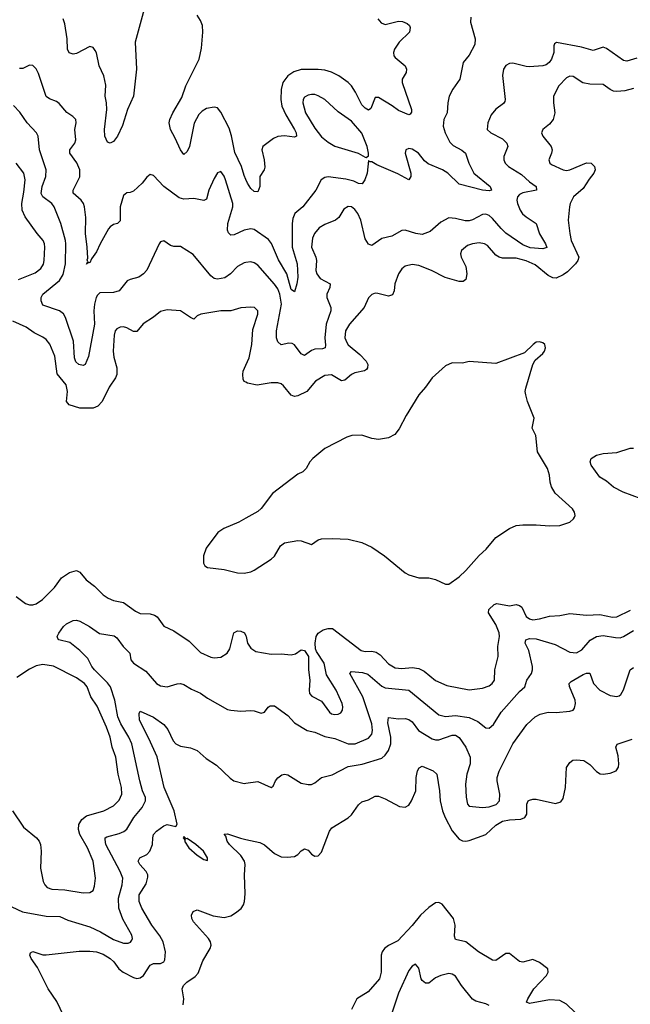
# Model space of a CAD drawing. Header units: inches. Extents: x 1771504 to 1971212, y 471788 to 643615.
# Tile 315 of 587: x 1838652 to 1842291, y 563038 to 568905. Entities that reach past the tile are written whole.
import ezdxf

# ---------------------------------------------------------------- set-up
doc = ezdxf.new("R2010")
doc.units = ezdxf.units.IN
doc.header["$MEASUREMENT"] = 0
doc.layers.add('B8536', color=7, linetype='Continuous')
doc.layers.add('B8546', color=7, linetype='Continuous')

msp = doc.modelspace()

# ---------------------------------------------------------------- linework, layer by layer
at = {"layer": 'B8536', "color": 5}
for points, elevation in [([(1839398.6, 568990), (1839340.5, 568770), (1839348.3, 568610), (1839330.1, 568450), (1839293.6, 568370), (1839265.3, 568274.7), (1839234.5, 568210), (1839210, 568179.7), (1839190, 568169.6), (1839175.1, 568175.1), (1839158.7, 568210), (1839156.5, 568250), (1839170.6, 568370), (1839168.9, 568408.9), (1839160.5, 568450), (1839165.7, 568514.3), (1839152.4, 568570), (1839124.6, 568630), (1839110, 568706.6), (1839102.3, 568722.3), (1839090, 568739.7), (1839070, 568745.7), (1838990, 568703.9), (1838970, 568700.4), (1838946.5, 568706.5), (1838937.3, 568730), (1838933.8, 568790), (1838920.6, 568880.6), (1838910, 568909.4)], 420), ([(1840000, 567953), (1839990, 567976.3), (1839974.2, 568030), (1839934, 568114), (1839913.7, 568213.7), (1839899.1, 568259.1), (1839850, 568354), (1839830, 568378.9), (1839810, 568384.1), (1839765, 568375), (1839739.3, 568360.7), (1839719.3, 568340.7), (1839691.7, 568288.3), (1839663.1, 568150), (1839650, 568119.3), (1839630, 568101.2), (1839610, 568128.7), (1839579.2, 568199.2), (1839551.2, 568250), (1839542.7, 568290), (1839546.2, 568310), (1839563.5, 568350), (1839618.6, 568441.4), (1839641.9, 568510), (1839722, 568670), (1839735, 568735), (1839743.4, 568830), (1839740.7, 568870), (1839730, 568900.7), (1839710, 568931.6)], 420), ([(1840000, 567652), (1839990, 567649.8), (1839930, 567622), (1839910, 567621.6), (1839895.6, 567635.6), (1839891, 567651), (1839891.7, 567690), (1839921.6, 567790), (1839921.2, 567810), (1839878.4, 567950), (1839870, 567972), (1839850, 568000.9), (1839830, 567992.7), (1839810, 567959.5), (1839779.6, 567890), (1839765.5, 567834.5), (1839750, 567826.9), (1839690, 567838.8), (1839630, 567836.2), (1839602.6, 567842.6), (1839511.3, 567910), (1839450, 567977), (1839430, 567982), (1839410, 567966.6), (1839381.6, 567930), (1839330, 567883.7), (1839310, 567874.5), (1839290, 567872.3), (1839270, 567857.2), (1839250.2, 567789.8), (1839250, 567706.6), (1839235.5, 567690), (1839210, 567684), (1839190, 567671.3), (1839180.6, 567659.4), (1839130.8, 567569.2), (1839110, 567522), (1839080.2, 567479.8), (1839070, 567455.3), (1839062, 567458), (1839050, 567448.7), (1839058, 567462), (1839054, 567474), (1839057, 567483), (1839052.8, 567550), (1839044.2, 567630), (1839045.4, 567725.4), (1839037.3, 567790), (1839031.1, 567810), (1839017.7, 567830), (1838970.9, 567870.9), (1838969.8, 567890), (1839010.8, 567969.2), (1839010.4, 568010), (1838992, 568052), (1838949.8, 568110), (1838950.7, 568130), (1838980.3, 568170), (1838987.1, 568190), (1838979.8, 568250), (1838988.6, 568290), (1838986.6, 568310), (1838968.9, 568328.9), (1838931.6, 568351.6), (1838886.5, 568406.5), (1838870, 568418), (1838830, 568432.4), (1838810, 568448), (1838764.6, 568584.6), (1838750, 568612), (1838730, 568632.3), (1838710, 568634.5), (1838670, 568614.7), (1838650, 568614)], 440), ([(1840000, 567457.9), (1839990, 567456.5), (1839950, 567434.8), (1839909, 567391), (1839873.3, 567366.7), (1839830, 567358), (1839810, 567362.5), (1839790, 567379.1), (1839685.6, 567505.6), (1839610, 567554), (1839570, 567553), (1839550, 567559.7), (1839510, 567586.6), (1839490, 567580.7), (1839482.6, 567570), (1839410, 567413.2), (1839390, 567389.6), (1839361, 567370), (1839310, 567357.6), (1839291.8, 567348.2), (1839244.9, 567290), (1839210, 567279.8), (1839130, 567278), (1839115.8, 567264.2), (1839107.6, 567250), (1839098, 567210), (1839094, 567170), (1839098.4, 567090), (1839062.5, 566897.5), (1839042, 566850), (1839030, 566844), (1839004, 566850), (1838987.1, 566867.1), (1838979, 566890), (1838971.9, 566990), (1838925.5, 567130), (1838911.8, 567151.8), (1838889.3, 567169.3), (1838790, 567204), (1838778.7, 567230), (1838779.3, 567250), (1838788.6, 567270), (1838888.1, 567350), (1838910, 567387.4), (1838924.2, 567450), (1838925.8, 567570), (1838925.2, 567590), (1838896.3, 567690), (1838856.5, 567790), (1838842.8, 567810), (1838788.5, 567848.5), (1838778.6, 567870), (1838785, 567910), (1838806.9, 567970), (1838809.8, 568009.8), (1838769.1, 568130), (1838761.1, 568210), (1838751.6, 568231.6), (1838696.5, 568290), (1838652.9, 568352.9), (1838613.7, 568393.7)], 460), ([(1838643.9, 567356.1), (1838744.4, 567395.6), (1838777.3, 567422.7), (1838792.5, 567447.5), (1838798.4, 567470), (1838801.6, 567550), (1838800.2, 567570), (1838790.6, 567590), (1838756.2, 567630), (1838684.8, 567730), (1838665.7, 567770), (1838664.4, 567810), (1838676.7, 567876.7), (1838683.2, 567950), (1838676, 567990), (1838629.8, 568050)], 480), ([(1840000, 567190.2), (1839970, 567187.8), (1839910, 567170.8), (1839850, 567169.1), (1839732, 567150), (1839710, 567141.2), (1839690, 567121.2), (1839670, 567129.5), (1839610, 567169.6), (1839530, 567176.4), (1839490, 567166), (1839448.2, 567131.8), (1839387.3, 567092.7), (1839350, 567047.6), (1839330, 567046.6), (1839290, 567068.6), (1839270, 567074.2), (1839250, 567073.5), (1839230, 567062), (1839221.3, 567050), (1839214.6, 567025.4), (1839209.4, 566930), (1839213.4, 566893.4), (1839230.6, 566830.6), (1839231.3, 566790), (1839223, 566770), (1839184.3, 566715.7), (1839143, 566630), (1839117.8, 566602.2), (1839089.2, 566590.8), (1839010, 566589.9), (1838945.7, 566610), (1838929.9, 566630), (1838936.1, 566690), (1838929.3, 566729.3), (1838874.7, 566794.7), (1838860.3, 566900.3), (1838832.1, 566972.1), (1838810, 566999.2), (1838790, 567012.9), (1838738.6, 567038.6), (1838690, 567072.3), (1838610, 567107.6)], 480), ([(1840000, 566744.7), (1839990, 566749.7), (1839982.9, 566762.9), (1839980.7, 566790), (1839984.5, 566810), (1840000, 566845.5)], 480), ([(1840000, 565934.4), (1839957.3, 565910), (1839867.4, 565872.6), (1839832.7, 565850), (1839763.4, 565756.6), (1839746.4, 565710), (1839746.9, 565666.9), (1839754.8, 565650), (1839770, 565640.5), (1839869.3, 565629.3), (1839950, 565609.2), (1839990, 565607.3), (1840000, 565609.3)], 520), ([(1838630, 565467.2), (1838686.5, 565426.5), (1838710, 565417.5), (1838730, 565417.5), (1838750, 565424.5), (1838786.6, 565450), (1838858.6, 565521.4), (1838900.6, 565579.4), (1838949.2, 565610.8), (1838990, 565623.2), (1839010, 565613.8), (1839047.3, 565567.3), (1839097.5, 565530), (1839150, 565478), (1839178, 565458), (1839210, 565444.7), (1839270, 565432.9), (1839341.2, 565381.2), (1839370, 565367.1), (1839430, 565363.6), (1839455.9, 565355.9), (1839470, 565346.7), (1839510.3, 565290.3), (1839570, 565262.3), (1839662.3, 565202.3), (1839730, 565134.9), (1839790, 565107.1), (1839810, 565102.8), (1839850, 565107.1), (1839888, 565130), (1839903.1, 565156.9), (1839928.5, 565251.5), (1839950, 565262.4), (1839970, 565260.4), (1839991.7, 565251.7), (1840000, 565232.9)], 480), ([(1838570, 563633.7), (1838668.8, 563588.8), (1838810, 563563.7), (1838890, 563560.2), (1838939.4, 563539.4), (1839070, 563499.7), (1839132.2, 563470), (1839210, 563423.2), (1839270, 563401.5), (1839298, 563402), (1839312.4, 563407.6), (1839320.7, 563419.3), (1839324.4, 563430), (1839320.3, 563450), (1839265.6, 563545.6), (1839242.4, 563610), (1839241.3, 563670), (1839262.6, 563750), (1839266.2, 563790), (1839249.8, 563830), (1839165.5, 563990), (1839160.2, 564019.8), (1839161.7, 564030), (1839170, 564036.2), (1839245.1, 564054.9), (1839272.1, 564067.9), (1839290, 564082.4), (1839331.2, 564150), (1839382, 564210), (1839401.8, 564250), (1839401.4, 564270), (1839384.2, 564310), (1839366.7, 564370), (1839320.5, 564590), (1839303, 564630), (1839254.3, 564710), (1839237.2, 564750), (1839217.9, 564850), (1839192.5, 564930), (1839174, 564954), (1839098, 565030), (1839082.4, 565050), (1839058.3, 565098.3), (1839010, 565146), (1838950, 565193.6), (1838884, 565210), (1838878, 565218), (1838874.5, 565230), (1838885.6, 565250), (1838913.6, 565290), (1838930, 565304.9), (1838970, 565324.9), (1838990, 565326.7), (1839010, 565321.3), (1839068.2, 565288.2), (1839128.2, 565248.2), (1839214.2, 565234.2), (1839230, 565222.4), (1839269.2, 565170), (1839307.4, 565130), (1839313.7, 565090), (1839330, 565070.4), (1839402.4, 565022.4), (1839467.2, 564950), (1839490, 564936), (1839530, 564930.3), (1839590, 564947), (1839610, 564948.5), (1839630, 564943.1), (1839675.6, 564915.6), (1839730, 564892), (1839770, 564862.6), (1839890, 564794.9), (1839910.4, 564790.4), (1839970, 564784.9), (1840000, 564786.5)], 460), ([(1838608.9, 564190), (1838674.2, 564094.2), (1838751.7, 564030), (1838767.6, 564010), (1838776.1, 563990), (1838780.2, 563950), (1838776.5, 563850), (1838792.1, 563770), (1838800.7, 563750), (1838814.4, 563734.4), (1838843.8, 563723.8), (1838920.7, 563720.7), (1839030, 563702.8), (1839070, 563703.1), (1839090, 563716.3), (1839098, 563742), (1839102.5, 563790), (1839089.9, 563890), (1839056.1, 563970), (1839009.1, 564050), (1839001.5, 564078.5), (1839004.8, 564110), (1839021, 564139), (1839050, 564161.3), (1839154, 564190), (1839210, 564221.2), (1839245.1, 564254.9), (1839260.2, 564290), (1839257.8, 564330), (1839238.8, 564410), (1839223.6, 564510), (1839203.4, 564570), (1839190.5, 564630), (1839168, 564690), (1839114.2, 564814.2), (1839076.5, 564870), (1839053, 564930), (1839037.8, 564950), (1838990, 564984), (1838852.1, 565052.1), (1838790, 565062.5), (1838750, 565054.5), (1838710, 565035.6), (1838634.6, 564985.4)], 480), ([(1838933.5, 562930), (1838873.6, 563053.6), (1838820.5, 563130), (1838757, 563257), (1838719.7, 563310), (1838712, 563330), (1838715.5, 563344.5), (1838730, 563352.4), (1838790, 563332.2), (1838810, 563332), (1839005.8, 563354.2), (1839070, 563355.5), (1839110, 563351), (1839150, 563336.8), (1839190.8, 563310.8), (1839212.6, 563290), (1839242.7, 563250), (1839268, 563230), (1839330, 563197.6), (1839350, 563191.8), (1839370, 563195.2), (1839389.7, 563210), (1839430, 563271.5), (1839450, 563280.8), (1839490, 563281.3), (1839509.8, 563290.2), (1839516.9, 563303.1), (1839521.4, 563350), (1839506.1, 563410), (1839486.2, 563446.2), (1839438.3, 563510), (1839379.8, 563610), (1839363.5, 563650), (1839363.7, 563690), (1839404.9, 563755.1), (1839415.3, 563795.3), (1839414.8, 563810), (1839406, 563830), (1839368.6, 563870), (1839357.4, 563890), (1839367.3, 563910), (1839408.7, 563931.3), (1839427, 563950), (1839443.5, 563990), (1839444.4, 564030), (1839449.7, 564050), (1839466, 564070), (1839510, 564101.1), (1839530, 564108.7), (1839582, 564098), (1839589.3, 564110.7), (1839572.2, 564190), (1839512.9, 564330), (1839470, 564511.5), (1839421.9, 564621.9), (1839365.3, 564730), (1839362.7, 564770), (1839370, 564784.7), (1839448.9, 564748.9), (1839510, 564706), (1839535.5, 564675.5), (1839567.1, 564607.1), (1839582, 564590), (1839610, 564575.8), (1839670, 564566), (1839710, 564550.4), (1839763, 564503), (1839823.8, 564463.8), (1839905.4, 564385.4), (1839927.3, 564370), (1839990, 564354.4), (1840000, 564355.8)], 440), ([(1839625.8, 563034.2), (1839628.9, 563070), (1839620.4, 563130), (1839626.9, 563150), (1839647.3, 563170), (1839697, 563203), (1839715.9, 563224.1), (1839743.3, 563296.7), (1839786.6, 563370), (1839792.1, 563390), (1839789.7, 563410), (1839777.4, 563430), (1839687.3, 563530), (1839678, 563550), (1839676, 563570), (1839685.2, 563590), (1839710, 563600.7), (1839805.2, 563565.2), (1839870, 563554.5), (1839910, 563566), (1839938, 563582), (1839971, 563609), (1839985, 563630), (1839991.7, 563650), (1839995.6, 563695.6), (1839991.5, 563810), (1839996.3, 563870), (1839991.5, 563890), (1839970, 563925.1), (1839902.3, 563990), (1839888.7, 564010), (1839879.3, 564039.3), (1839869.3, 564050.7), (1839890, 564053.4), (1839967.7, 564027.7), (1840000, 564020.6)], 420)]:
    msp.add_lwpolyline(points, dxfattribs=dict(at, elevation=elevation))
at = {"layer": 'B8536', "color": 5, "elevation": 440}
msp.add_lwpolyline([(1839630, 564038), (1839626.8, 564030), (1839636.9, 564016.9), (1839634.8, 564010), (1839659.3, 563970), (1839710, 563926.4), (1839750, 563900.7), (1839770, 563894), (1839771.5, 563910), (1839746.6, 563950), (1839702, 563990), (1839650, 564025.2), (1839643.1, 564023.1)], close=True, dxfattribs=at)
at = {"layer": 'B8546', "color": 5}
for points, elevation in [([(1841339.9, 568920.1), (1841339, 568890), (1841366.3, 568790), (1841363.8, 568756.2), (1841330, 568692.7), (1841294.4, 568650), (1841275.5, 568550), (1841233.1, 568490), (1841211.7, 568450), (1841203.2, 568410), (1841200.2, 568350), (1841179.7, 568310), (1841175.3, 568270), (1841187.5, 568230), (1841214.8, 568174.8), (1841234.6, 568154.6), (1841287, 568127), (1841307.7, 568110), (1841328.7, 568050), (1841358, 567990), (1841456.4, 567910), (1841464, 567890), (1841450, 567885.1), (1841410.9, 567889.1), (1841270, 567924.3), (1841204.2, 567990), (1841170.6, 568010.6), (1841086, 568046), (1841064.7, 568064.7), (1841028.2, 568110), (1840990, 568134.2), (1840970, 568138), (1840954, 568130), (1840948.9, 568110), (1840983.1, 567990), (1840983.1, 567970), (1840970.3, 567949.7), (1840905.8, 567985.8), (1840779.6, 568039.6), (1840750, 568058), (1840738, 568058), (1840730, 568066), (1840722, 567990), (1840708.7, 567951.3), (1840692.2, 567927.8), (1840670, 567929.7), (1840642.5, 567942.5), (1840595.1, 567955.1), (1840490, 567968.2), (1840470, 567964.2), (1840448.2, 567950), (1840417.4, 567890), (1840338.5, 567790), (1840292.4, 567750), (1840279.4, 567720.6), (1840274.8, 567690), (1840274.6, 567550), (1840304.4, 567450), (1840308.6, 567371.4), (1840304.3, 567330), (1840290, 567282.9), (1840270, 567298), (1840244.3, 567390), (1840194, 567474), (1840151.7, 567571.7), (1840134.5, 567594.5), (1840050, 567654), (1840030, 567658.4), (1840000, 567652)], 440), ([(1840786.7, 568910), (1840805.3, 568885.3), (1840830, 568877), (1840910, 568895.6), (1840933.8, 568893.8), (1840961.3, 568881.3), (1840974, 568870), (1840978.4, 568858.4), (1840975.5, 568830), (1840913.4, 568770), (1840884.6, 568730), (1840878.7, 568710), (1840882, 568690), (1840890, 568679.3), (1840948.5, 568630), (1840958, 568610), (1840954.9, 568590), (1840931.5, 568550), (1840930.2, 568530), (1840987.2, 568370), (1840986.4, 568353.6), (1840978.7, 568341.3), (1840970, 568338.4), (1840910, 568362.9), (1840871.8, 568391.8), (1840790, 568441.7), (1840770, 568440.7), (1840744.2, 568375.8), (1840730, 568366.3), (1840710, 568378), (1840690, 568398.4), (1840653.8, 568473.8), (1840629.9, 568510), (1840610.2, 568530.2), (1840553.4, 568570), (1840510, 568591.3), (1840470, 568603.4), (1840430, 568608.6), (1840330, 568608.7), (1840284.9, 568595.1), (1840249.6, 568570.4), (1840219.8, 568530), (1840210.7, 568489.3), (1840209, 568430), (1840214.1, 568390), (1840237.8, 568337.8), (1840290.2, 568250), (1840299.1, 568230), (1840300.5, 568210), (1840290, 568204.4), (1840230, 568212.3), (1840191, 568209), (1840163.5, 568196.5), (1840101.6, 568150), (1840094.4, 568130), (1840109.3, 568069.3), (1840112.9, 568027.1), (1840108.8, 568010), (1840082.4, 567970), (1840083.6, 567910), (1840070, 567878.4), (1840050, 567880.5), (1840030, 567899.7), (1840009.9, 567930), (1840000, 567953)], 420), ([(1842330, 568675.4), (1842270, 568656.8), (1842250, 568662.4), (1842150, 568734), (1842130, 568741.6), (1842070, 568721.1), (1842000.9, 568740.9), (1841850.4, 568769.6), (1841839.1, 568760.9), (1841834.9, 568750), (1841834.4, 568710), (1841822.2, 568670), (1841807.6, 568650), (1841790, 568636.8), (1841770, 568630.8), (1841690, 568625), (1841670, 568626.2), (1841590, 568646.4), (1841570, 568644.4), (1841550, 568632.6), (1841534.3, 568610), (1841528.4, 568571.6), (1841545.3, 568430), (1841543.1, 568416.9), (1841534.9, 568405.1), (1841489.1, 568370.9), (1841462, 568338), (1841441.7, 568290), (1841438, 568250), (1841458.8, 568230), (1841530, 568194.7), (1841554.9, 568170), (1841560.2, 568150), (1841536.2, 568090), (1841536.5, 568070), (1841545.5, 568050), (1841565.2, 568030), (1841642, 567982), (1841690, 567938.6), (1841730.4, 567910), (1841731, 567889), (1841650, 567873.6), (1841630, 567863.9), (1841618.2, 567850), (1841615.2, 567830), (1841618.4, 567810), (1841634.1, 567770), (1841648.9, 567748.9), (1841670, 567729.4), (1841730.2, 567690), (1841750, 567628), (1841786.3, 567570), (1841792.6, 567547.4), (1841770, 567540.3), (1841693.9, 567546.1), (1841650, 567563.5), (1841550, 567633.3), (1841520.5, 567660.5), (1841470, 567719.8), (1841450, 567738), (1841430, 567746.4), (1841410, 567744.8), (1841350, 567711.7), (1841330, 567706.6), (1841305.9, 567705.9), (1841250, 567720.4), (1841210, 567723.5), (1841162.1, 567697.9), (1841098, 567642), (1841050, 567624.9), (1841012, 567630), (1840950, 567651.2), (1840930, 567649.7), (1840870, 567614.5), (1840810, 567601.1), (1840750, 567558.9), (1840730, 567567.4), (1840710, 567599.7), (1840684.1, 567710), (1840667.2, 567750), (1840650, 567774.8), (1840630, 567789.8), (1840608.6, 567791.4), (1840584.3, 567775.7), (1840552.9, 567727.1), (1840533.1, 567710), (1840470, 567684.1), (1840436, 567664), (1840408.4, 567631.6), (1840396.3, 567603.7), (1840390.6, 567550), (1840417.2, 567490), (1840420.7, 567470), (1840417.3, 567410), (1840421.7, 567390), (1840442.5, 567362.5), (1840502.6, 567330), (1840500.8, 567310), (1840481.3, 567270), (1840481.5, 567250), (1840506.9, 567190), (1840506.7, 567170), (1840478.2, 567090), (1840469.4, 567010), (1840474.4, 566965.6), (1840471.7, 566950), (1840456.3, 566943.7), (1840410, 566941.1), (1840390, 566934.6), (1840350, 566904.2), (1840330, 566914.5), (1840290, 566967.3), (1840275.4, 566975.4), (1840256.6, 566976.6), (1840210, 566968.3), (1840190, 566984.5), (1840182.4, 567010), (1840183, 567050), (1840211.6, 567210), (1840202.1, 567270), (1840190, 567300.7), (1840170, 567328.2), (1840070, 567442.3), (1840050, 567456.9), (1840030, 567462.3), (1840000, 567457.9)], 460), ([(1842310, 568495.7), (1842258.8, 568481.2), (1842210, 568477.1), (1842190, 568479.9), (1842170, 568489.1), (1842130, 568519.3), (1842050, 568521.4), (1842008.6, 568528.6), (1841950, 568566), (1841930, 568568.5), (1841910, 568558), (1841865.8, 568510), (1841833.6, 568450), (1841833.7, 568410), (1841842, 568350), (1841831.3, 568310), (1841810, 568282), (1841769.1, 568250.9), (1841762.6, 568230), (1841768.9, 568210), (1841819.6, 568150), (1841824.7, 568130), (1841822, 568110), (1841805.7, 568070), (1841810.4, 568050), (1841821.5, 568041.5), (1841890, 568010.2), (1841910, 568007), (1841930.4, 568009.6), (1842030, 568051.7), (1842057.1, 568050), (1842077.6, 568030), (1842080.7, 568010), (1842074, 567990), (1842044.9, 567955.1), (1842010, 567899.1), (1841953.1, 567850), (1841932.7, 567810), (1841927.9, 567790), (1841919.7, 567710), (1841930.1, 567630.1), (1841938.9, 567590), (1841983.5, 567490), (1841979.2, 567470), (1841965.2, 567450), (1841916.9, 567403.1), (1841890, 567385.2), (1841850, 567365.2), (1841830, 567366.9), (1841801.3, 567381.3), (1841723.7, 567443.7), (1841670, 567468.2), (1841610, 567483.6), (1841530, 567484.7), (1841510, 567489.2), (1841490, 567502), (1841440.2, 567560.2), (1841422, 567570), (1841390, 567575.7), (1841350.6, 567570), (1841321.1, 567558.9), (1841283.9, 567530), (1841278.8, 567510), (1841283.5, 567490), (1841310, 567433.4), (1841315.9, 567390), (1841310, 567357.2), (1841294.3, 567345.7), (1841270, 567345.5), (1841188.2, 567368.2), (1841106.6, 567410), (1841030, 567440.2), (1840990, 567446.1), (1840950, 567435.8), (1840930, 567420.4), (1840910, 567389.7), (1840887.9, 567330), (1840882.8, 567290), (1840874.4, 567265.6), (1840850, 567258), (1840786.1, 567273.9), (1840770, 567275.4), (1840750, 567267.8), (1840730, 567247), (1840704, 567190), (1840617.4, 567090), (1840594.4, 567050), (1840590.2, 567010), (1840600.5, 566980.5), (1840610, 566966.7), (1840678, 566910), (1840716.3, 566870), (1840725.6, 566850), (1840725.5, 566830), (1840719, 566821), (1840707, 566813), (1840650, 566800.6), (1840630, 566789.8), (1840590, 566756.1), (1840570, 566752.9), (1840510, 566787.9), (1840470, 566784.4), (1840414, 566750), (1840362, 566690), (1840310, 566663.7), (1840290, 566658.9), (1840270, 566666.6), (1840223.4, 566723.4), (1840210, 566734.6), (1840190, 566741.7), (1840150, 566741.7), (1840067.6, 566727.6), (1840010, 566739.7), (1840000, 566744.7)], 480), ([(1840000, 566845.5), (1840019.4, 566890), (1840034.3, 566970), (1840042, 567058), (1840071.7, 567150), (1840070.7, 567170.7), (1840051.8, 567190), (1840030, 567192.7), (1840000, 567190.2)], 480), ([(1840000, 565609.3), (1840030, 565615.2), (1840050, 565624.1), (1840151.3, 565690), (1840171.2, 565708.8), (1840206.9, 565770), (1840230, 565787.4), (1840310, 565802.3), (1840330, 565799.7), (1840390, 565776.9), (1840430, 565805.2), (1840450, 565812.2), (1840513.9, 565813.9), (1840608.8, 565808.8), (1840690, 565790.3), (1840750, 565762), (1840826.4, 565710), (1840950, 565608.7), (1840970, 565597.1), (1841030, 565578.8), (1841090, 565579.3), (1841130, 565568.2), (1841190, 565540.5), (1841210, 565541.6), (1841270, 565584.2), (1841310, 565623.2), (1841390, 565713.1), (1841432.1, 565750), (1841490, 565819.1), (1841570, 565873.4), (1841610, 565890.2), (1841650, 565895.8), (1841730, 565895.2), (1841810, 565888.7), (1841870, 565890.4), (1841929.7, 565910.3), (1841952.7, 565930), (1841958.7, 565941.3), (1841962, 565950), (1841958.4, 565970), (1841946.6, 565990), (1841843.6, 566083.6), (1841821.2, 566121.2), (1841813.2, 566150), (1841809.8, 566190), (1841797.4, 566230), (1841738.2, 566330), (1841727.4, 566427.4), (1841705.3, 566470), (1841717.3, 566530), (1841678.3, 566630), (1841668.2, 566670), (1841665.1, 566690), (1841668.2, 566710), (1841709.4, 566850.6), (1841724.8, 566875.2), (1841770, 566916), (1841779.3, 566930), (1841785.2, 566950), (1841781.2, 566970), (1841770, 566979.3), (1841750, 566986), (1841730, 566982.7), (1841711, 566970), (1841659.9, 566920.1), (1841490, 566855.8), (1841330, 566868), (1841290, 566858.9), (1841230, 566859.7), (1841190, 566842.4), (1841109.1, 566770.9), (1841070, 566714.5), (1841031.4, 566668.6), (1840954.5, 566545.5), (1840913.6, 566466.4), (1840887.3, 566432.7), (1840850, 566413), (1840790, 566402.9), (1840749.9, 566409.9), (1840690, 566429.8), (1840632, 566428), (1840602, 566418), (1840470.6, 566350), (1840399.1, 566290), (1840381, 566270), (1840358.8, 566230), (1840338.8, 566210), (1840310, 566196), (1840158, 566082), (1840090, 565992.7), (1840070, 565974.5), (1840000, 565934.4)], 520), ([(1842410, 566029.9), (1842248.3, 566090), (1842190, 566120.2), (1842150, 566154.2), (1842110, 566178.5), (1842058.2, 566250), (1842051.1, 566270), (1842056.9, 566290), (1842089.3, 566310), (1842130, 566319.2), (1842210, 566326), (1842290, 566351), (1842310, 566352.3)], 480), ([(1840000, 565232.9), (1840001.3, 565230), (1840009, 565190), (1840030, 565159.5), (1840059.2, 565139.2), (1840150, 565124.1), (1840210, 565126.2), (1840270, 565119.6), (1840294.6, 565125.4), (1840330, 565150.6), (1840350, 565146), (1840373, 565110), (1840373.7, 565030), (1840381.5, 564970), (1840376.5, 564910), (1840379.6, 564890), (1840393, 564873), (1840450, 564843.9), (1840497.7, 564777.7), (1840510, 564769.2), (1840530, 564764.5), (1840550, 564765.8), (1840565.4, 564774.6), (1840575.8, 564790), (1840577.8, 564810), (1840573.4, 564830), (1840538.1, 564910), (1840480.9, 565000.9), (1840467, 565070), (1840420.6, 565140.6), (1840415.5, 565155.5), (1840411.8, 565190), (1840418.8, 565230), (1840431.1, 565250), (1840460.7, 565270), (1840490, 565277.8), (1840516.8, 565276.8), (1840686.3, 565146.3), (1840710, 565140.2), (1840750, 565141.5), (1840776.4, 565136.4), (1840800, 565120), (1840850, 565067), (1840890, 565043.3), (1840930, 565039.5), (1840990, 565045.3), (1841030, 565039), (1841062, 565022), (1841130, 564967.2), (1841197.4, 564937.4), (1841330, 564911.2), (1841410, 564921.2), (1841450, 564934.6), (1841468, 564950), (1841482, 564970), (1841484.2, 565030), (1841502.4, 565110), (1841501, 565170), (1841511.1, 565230), (1841509, 565251), (1841490, 565301), (1841446, 565370), (1841448.4, 565390), (1841479.6, 565420.4), (1841494.8, 565425.2), (1841570, 565412.7), (1841610, 565420.2), (1841630, 565414.9), (1841644, 565404), (1841670, 565348.9), (1841690, 565333.8), (1841710, 565328.4), (1841750, 565333.8), (1841810, 565351.2), (1841870, 565354.9), (1841930, 565366.3), (1842030, 565356.2), (1842110, 565360.2), (1842185.2, 565345.2), (1842210, 565347.4), (1842292.8, 565387.2)], 480), ([(1840000, 564786.5), (1840030, 564788.2), (1840050, 564786), (1840090, 564772.2), (1840110, 564779.3), (1840132, 564808), (1840144.2, 564815.8), (1840170, 564816.2), (1840250, 564758.3), (1840290, 564715.6), (1840365.5, 564670), (1840410, 564659), (1840470, 564634), (1840530, 564621.2), (1840610, 564590.8), (1840650.9, 564589.1), (1840730, 564624.3), (1840750, 564647.2), (1840754.9, 564670), (1840750.4, 564710), (1840696.1, 564870), (1840619.8, 565010), (1840630, 565020.2), (1840695, 565015), (1840725.8, 565005.8), (1840810, 564932.6), (1840830, 564923.5), (1840970.4, 564910), (1841150, 564762.7), (1841190, 564752.9), (1841250, 564759.5), (1841330, 564746.8), (1841382.3, 564722.3), (1841430, 564685.7), (1841450, 564683.1), (1841475.1, 564704.9), (1841520.6, 564779.4), (1841630, 564901.8), (1841661.7, 564930), (1841675.1, 564970), (1841701.5, 565010), (1841707.9, 565030), (1841708.1, 565050), (1841686.1, 565146.1), (1841665.1, 565190), (1841667.6, 565210), (1841690, 565217.8), (1841730, 565215), (1841842.2, 565182.2), (1841930, 565135.8), (1841970, 565132.1), (1842002.7, 565150), (1842052.3, 565207.7), (1842090, 565230.1), (1842130, 565236.2), (1842202.6, 565222.6), (1842230, 565222.2), (1842250.8, 565229.2), (1842310, 565265.6)], 460), ([(1840000, 564355.8), (1840070, 564365.5), (1840150, 564330.7), (1840161.5, 564338.5), (1840176.2, 564370), (1840190, 564387.7), (1840214.7, 564405.3), (1840230, 564408.5), (1840250, 564405.7), (1840330, 564356.5), (1840370, 564347), (1840390, 564348.5), (1840410, 564358.4), (1840450, 564390.3), (1840514, 564406), (1840610, 564454.4), (1840692.2, 564467.8), (1840810, 564505.2), (1840830, 564521.7), (1840849.9, 564550.1), (1840863.7, 564590), (1840863.8, 564630), (1840845.9, 564714.1), (1840850, 564746.8), (1840910, 564738.5), (1840950, 564740.7), (1840970, 564735.9), (1840990, 564721.3), (1841029.3, 564669.3), (1841110, 564620.2), (1841130, 564614), (1841150, 564614.5), (1841230, 564642.2), (1841250, 564640.6), (1841270, 564627.9), (1841310.1, 564570.1), (1841337.4, 564510), (1841336.4, 564470), (1841315.8, 564410), (1841309.3, 564350), (1841312.3, 564272.3), (1841320.3, 564230), (1841330, 564219.5), (1841350, 564216.5), (1841410, 564211.1), (1841450, 564214.3), (1841491.6, 564228.4), (1841510.7, 564250), (1841514.1, 564290), (1841496.8, 564370), (1841498.2, 564390), (1841510, 564428), (1841590.8, 564589.2), (1841674.9, 564705.1), (1841724.7, 564750), (1841754.2, 564765.8), (1841801.9, 564778.1), (1841850, 564777.6), (1841930, 564784.7), (1841949.8, 564790.2), (1841958.2, 564801.8), (1841964.8, 564830), (1841961.6, 564850), (1841927.7, 564932.3), (1841927, 564950), (1841938.6, 564961.4), (1842010, 565002.6), (1842030, 565011.2), (1842050, 565010.3), (1842072.4, 564950), (1842110, 564910.2), (1842170, 564877.7), (1842210, 564871.6), (1842224.8, 564875.2), (1842235.3, 564884.7), (1842250, 564912.2), (1842290, 565030.3), (1842310, 565044.4)], 440), ([(1840000, 564020.6), (1840082.6, 564002.6), (1840110, 563987.4), (1840170, 563936), (1840210, 563916.9), (1840245.6, 563914.4), (1840290, 563919.5), (1840309.8, 563930.2), (1840330, 563952.4), (1840350, 563963.8), (1840370, 563956.4), (1840390, 563933.4), (1840410, 563920.5), (1840430, 563923), (1840450, 563944), (1840498.7, 564070), (1840511.3, 564088.7), (1840610, 564149.2), (1840630, 564166), (1840670, 564227.4), (1840690, 564243.9), (1840730, 564256.2), (1840770, 564277.3), (1840790, 564277.3), (1840830, 564261.3), (1840915.8, 564215.8), (1840950, 564212.1), (1840970, 564224.9), (1840986.8, 564250), (1841012.3, 564310), (1841015.5, 564390), (1841023.1, 564430), (1841032.5, 564447.5), (1841050, 564457.6), (1841116.3, 564430), (1841137.4, 564410), (1841154, 564310), (1841158, 564250), (1841171.7, 564190), (1841187.8, 564150), (1841230, 564071.1), (1841270, 564022.3), (1841290, 564011.6), (1841310, 564009.4), (1841330, 564014.8), (1841430, 564049.4), (1841490, 564105.3), (1841530, 564128.5), (1841570, 564137.6), (1841639, 564141), (1841662.4, 564150), (1841674.6, 564170), (1841674.2, 564230), (1841682.4, 564250), (1841690, 564255.2), (1841710, 564261.2), (1841730, 564261.1), (1841844.8, 564235.2), (1841876.2, 564243.8), (1841890, 564264), (1841905, 564330), (1841911.3, 564448.7), (1841930, 564478.8), (1841947.9, 564492.1), (1841970, 564495.5), (1842014.8, 564490), (1842050, 564466), (1842090, 564425.5), (1842112, 564412), (1842130, 564408.9), (1842170, 564415.6), (1842207, 564430), (1842220.5, 564450), (1842222, 564470), (1842219.1, 564519.1), (1842204.5, 564570), (1842212.1, 564587.9), (1842301.4, 564618.6)], 420), ([(1841961.6, 562990), (1841910, 563039.6), (1841870, 563061.2), (1841810, 563064.1), (1841690, 563043.1), (1841672, 563050), (1841679.3, 563070), (1841715.2, 563130), (1841791.1, 563210), (1841800.5, 563230), (1841799.7, 563250), (1841750, 563287.8), (1841710, 563304.5), (1841650, 563289.8), (1841630, 563292.3), (1841570, 563341.3), (1841550, 563339.7), (1841490, 563299.7), (1841470, 563301.1), (1841386, 563350), (1841311.6, 563410), (1841250, 563424.2), (1841244, 563444), (1841247.2, 563510), (1841237.8, 563550), (1841170, 563634.5), (1841150, 563644.5), (1841130, 563641.6), (1841090, 563614.8), (1841039.8, 563570), (1840991.6, 563508.4), (1840904.4, 563415.6), (1840850, 563389), (1840826.4, 563370), (1840811.8, 563350), (1840805.7, 563330), (1840807, 563230), (1840796.5, 563190), (1840728.7, 563111.3), (1840660.3, 563070), (1840630, 563006)], 420), ([(1841449.5, 563030), (1841430, 563041.1), (1841370, 563055.8), (1841350, 563067.8), (1841284.2, 563150), (1841250, 563206), (1841230, 563218.4), (1841210, 563221.6), (1841161, 563210), (1841130, 563195.6), (1841090, 563164.5), (1841070, 563163.6), (1841050, 563179.5), (1841044.4, 563190), (1841030, 563253.2), (1841010, 563278), (1840990, 563265.1), (1840970, 563238.7), (1840910, 563105.1), (1840830.9, 562869.1)], 440)]:
    msp.add_lwpolyline(points, dxfattribs=dict(at, elevation=elevation))
at = {"layer": 'B8546', "color": 5, "elevation": 440}
msp.add_lwpolyline([(1840390, 568459.8), (1840370, 568455.6), (1840350, 568443.6), (1840341.5, 568430), (1840339.1, 568410), (1840354.2, 568350), (1840410, 568258), (1840450, 568206.6), (1840490, 568174.6), (1840530, 568152), (1840668, 568110), (1840710, 568084.9), (1840716.5, 568083.5), (1840730, 568094), (1840730.9, 568110), (1840721.8, 568150), (1840690, 568228.2), (1840630, 568300.4), (1840550, 568356.8), (1840470, 568428.5), (1840430, 568451.1), (1840410, 568458.5)], close=True, dxfattribs=at)

doc.saveas('drawing.dxf')
